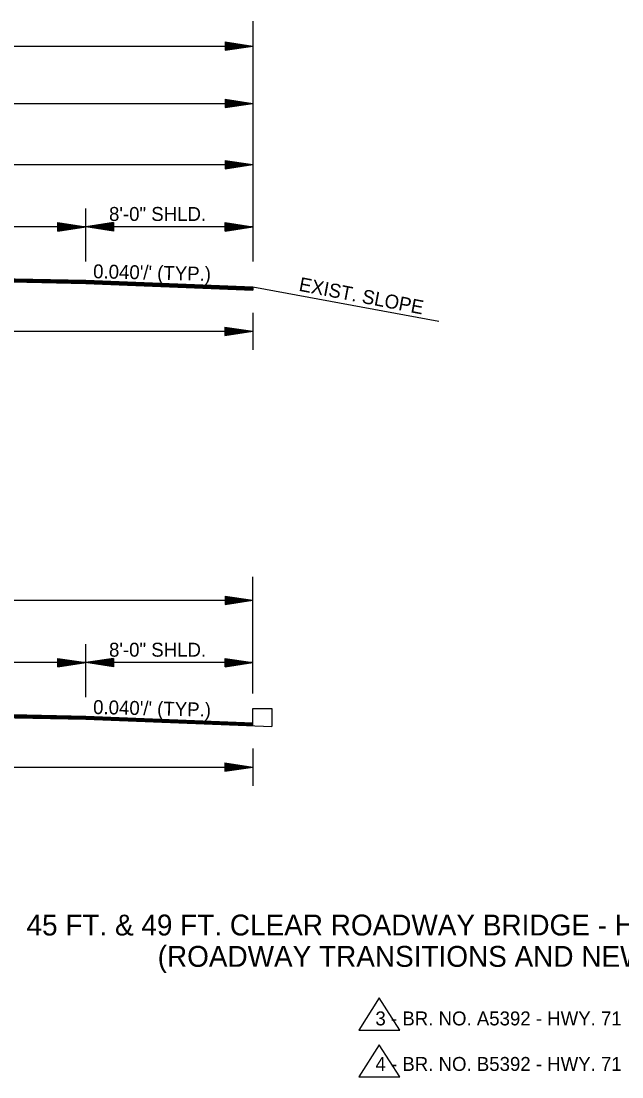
# Model space of a CAD drawing. Extents: x 542112 to 1930787, y -1968972 to 596640.
# Drawn here: x 544689 to 545013, y -1949605 to -1949036 of the extents above; entities that cross this region are included whole.
import ezdxf

# ---------------------------------------------------------------- set-up
doc = ezdxf.new("R2010")
doc.units = 0
doc.layers.add('R_Border', color=7, linetype='Continuous')
doc.layers.add('R_Draft', color=7, linetype='Continuous')

msp = doc.modelspace()

# ---------------------------------------------------------------- linework, layer by layer
at = {"layer": 'R_Border'}
for p, q in [((544813.78, -1949415.85), (544813.78, -1949406.44)), ((544813.78, -1949406.44), (544823.95, -1949406.44)), ((544823.95, -1949406.44), (544823.95, -1949416.25)), ((544881.83, -1949562.41), (544870.79, -1949579.71)), ((544892.87, -1949579.71), (544881.83, -1949562.41)), ((544870.79, -1949579.71), (544892.87, -1949579.71)), ((544881.83, -1949587.64), (544870.79, -1949604.94)), ((544892.87, -1949604.94), (544881.83, -1949587.64)), ((544870.79, -1949604.94), (544892.87, -1949604.94))]:
    msp.add_line(p, q, dxfattribs=at)
at = {"layer": 'R_Draft'}
for p, q in [((544813.78, -1949036.26), (544813.78, -1949165.71)), ((544798.78, -1949047.47), (544813.78, -1949049.72)), ((544798.78, -1949047.47), (544798.78, -1949051.97)), ((544798.78, -1949047.84), (544811.28, -1949049.72)), ((544798.78, -1949048.23), (544808.7, -1949049.72)), ((544798.78, -1949048.6), (544806.2, -1949049.72)), ((544798.78, -1949048.99), (544803.66, -1949049.72)), ((544798.78, -1949049.37), (544801.15, -1949049.72)), ((544351.98, -1949049.72), (544813.78, -1949049.72)), ((544798.78, -1949051.97), (544813.78, -1949049.72)), ((544798.78, -1949050.45), (544803.66, -1949049.72)), ((544798.78, -1949051.21), (544808.7, -1949049.72)), ((544798.78, -1949051.59), (544811.28, -1949049.72)), ((544798.78, -1949050.84), (544806.2, -1949049.72)), ((544798.78, -1949050.07), (544801.15, -1949049.72)), ((544351.98, -1949080.59), (544813.78, -1949080.59)), ((544798.78, -1949078.34), (544813.78, -1949080.59)), ((544798.78, -1949078.34), (544798.78, -1949082.84)), ((544798.78, -1949078.71), (544811.28, -1949080.59)), ((544798.78, -1949079.1), (544808.7, -1949080.59)), ((544798.78, -1949079.47), (544806.2, -1949080.59)), ((544798.78, -1949079.86), (544803.66, -1949080.59)), ((544798.78, -1949080.24), (544801.15, -1949080.59)), ((544798.78, -1949082.84), (544813.78, -1949080.59)), ((544798.78, -1949081.32), (544803.66, -1949080.59)), ((544798.78, -1949082.08), (544808.7, -1949080.59)), ((544798.78, -1949082.46), (544811.28, -1949080.59)), ((544798.78, -1949081.71), (544806.2, -1949080.59)), ((544798.78, -1949080.94), (544801.15, -1949080.59)), ((544798.78, -1949111.27), (544813.78, -1949113.52)), ((544798.78, -1949111.27), (544798.78, -1949115.77)), ((544798.78, -1949111.64), (544811.28, -1949113.52)), ((544351.98, -1949113.52), (544813.78, -1949113.52)), ((544798.78, -1949112.03), (544808.7, -1949113.52)), ((544798.78, -1949112.4), (544806.2, -1949113.52)), ((544798.78, -1949112.79), (544803.66, -1949113.52)), ((544798.78, -1949113.17), (544801.15, -1949113.52)), ((544798.78, -1949115.77), (544813.78, -1949113.52)), ((544798.78, -1949114.25), (544803.66, -1949113.52)), ((544798.78, -1949115.01), (544808.7, -1949113.52)), ((544798.78, -1949115.39), (544811.28, -1949113.52)), ((544798.78, -1949114.64), (544806.2, -1949113.52)), ((544798.78, -1949113.87), (544801.15, -1949113.52)), ((544723.78, -1949165.71), (544723.78, -1949137.16)), ((544708.78, -1949144.81), (544723.78, -1949147.06)), ((544708.78, -1949149.31), (544708.78, -1949144.81)), ((544708.78, -1949145.18), (544721.28, -1949147.06)), ((544708.78, -1949145.56), (544718.7, -1949147.06)), ((544708.78, -1949145.94), (544716.2, -1949147.06)), ((544738.78, -1949144.81), (544723.78, -1949147.06)), ((544738.78, -1949145.18), (544726.29, -1949147.06)), ((544738.78, -1949145.56), (544728.87, -1949147.06)), ((544738.78, -1949145.94), (544731.37, -1949147.06)), ((544738.78, -1949144.81), (544738.78, -1949149.31)), ((544798.78, -1949144.81), (544813.78, -1949147.06)), ((544798.78, -1949149.31), (544798.78, -1949144.81)), ((544798.78, -1949145.18), (544811.28, -1949147.06)), ((544798.78, -1949145.56), (544808.7, -1949147.06)), ((544798.78, -1949145.94), (544806.2, -1949147.06)), ((544723.78, -1949147.06), (544603.78, -1949147.06)), ((544708.78, -1949146.32), (544713.66, -1949147.06)), ((544708.78, -1949146.7), (544711.15, -1949147.06)), ((544708.78, -1949149.31), (544723.78, -1949147.06)), ((544708.78, -1949147.78), (544713.66, -1949147.06)), ((544708.78, -1949148.55), (544718.7, -1949147.06)), ((544708.78, -1949148.93), (544721.28, -1949147.06)), ((544708.78, -1949148.17), (544716.2, -1949147.06)), ((544708.78, -1949147.41), (544711.15, -1949147.06)), ((544813.78, -1949147.06), (544723.78, -1949147.06)), ((544738.78, -1949149.31), (544723.78, -1949147.06)), ((544738.78, -1949148.93), (544726.29, -1949147.06)), ((544738.78, -1949148.55), (544728.87, -1949147.06)), ((544738.78, -1949148.17), (544731.37, -1949147.06)), ((544738.78, -1949146.33), (544733.91, -1949147.06)), ((544738.78, -1949147.79), (544733.91, -1949147.06)), ((544738.78, -1949146.7), (544736.41, -1949147.06)), ((544738.78, -1949147.41), (544736.41, -1949147.06)), ((544798.78, -1949146.32), (544803.66, -1949147.06)), ((544798.78, -1949146.7), (544801.15, -1949147.06)), ((544798.78, -1949149.31), (544813.78, -1949147.06)), ((544798.78, -1949147.78), (544803.66, -1949147.06)), ((544798.78, -1949148.55), (544808.7, -1949147.06)), ((544798.78, -1949148.93), (544811.28, -1949147.06)), ((544798.78, -1949148.17), (544806.2, -1949147.06)), ((544798.78, -1949147.41), (544801.15, -1949147.06)), ((544603.77, -1949174.06), (544723.77, -1949176.46)), ((544603.77, -1949174.36), (544723.76, -1949176.76)), ((544603.78, -1949173.46), (544723.78, -1949175.86)), ((544603.78, -1949173.76), (544723.78, -1949176.16)), ((544603.75, -1949174.96), (544723.74, -1949177.36)), ((544603.75, -1949175.13), (544723.73, -1949177.53)), ((544603.76, -1949174.66), (544723.75, -1949177.06)), ((544723.73, -1949177.53), (544813.78, -1949181.13)), ((544723.74, -1949177.36), (544813.78, -1949180.96)), ((544723.75, -1949177.06), (544813.78, -1949180.66)), ((544723.76, -1949176.76), (544813.78, -1949180.36)), ((544723.77, -1949176.46), (544813.78, -1949180.06)), ((544723.78, -1949175.86), (544813.78, -1949179.46)), ((544723.78, -1949176.16), (544813.78, -1949179.76)), ((544813.78, -1949179.46), (544813.78, -1949181.13)), ((544813.78, -1949179.46), (544913.85, -1949197.84)), ((544813.78, -1949193.4), (544813.78, -1949213.4)), ((544798.76, -1949201.07), (544813.76, -1949203.32)), ((544798.76, -1949201.07), (544798.76, -1949205.57)), ((544798.76, -1949201.45), (544811.26, -1949203.32)), ((544798.76, -1949201.83), (544808.68, -1949203.32)), ((544798.76, -1949202.2), (544806.18, -1949203.32)), ((544798.76, -1949202.59), (544803.64, -1949203.32)), ((544798.76, -1949202.97), (544801.13, -1949203.32)), ((544351.98, -1949203.32), (544813.78, -1949203.32)), ((544798.76, -1949205.57), (544813.76, -1949203.32)), ((544798.76, -1949204.06), (544803.64, -1949203.32)), ((544798.76, -1949204.81), (544808.68, -1949203.32)), ((544798.76, -1949205.2), (544811.26, -1949203.32)), ((544798.76, -1949204.44), (544806.18, -1949203.32)), ((544798.76, -1949203.67), (544801.13, -1949203.32)), ((544813.78, -1949398.46), (544813.78, -1949335.59)), ((544351.98, -1949348.23), (544813.78, -1949348.23)), ((544798.78, -1949345.98), (544813.78, -1949348.23)), ((544798.78, -1949345.98), (544798.78, -1949350.48)), ((544798.78, -1949346.36), (544811.28, -1949348.23)), ((544798.78, -1949346.74), (544808.7, -1949348.23)), ((544798.78, -1949347.12), (544806.2, -1949348.23)), ((544798.78, -1949347.51), (544803.66, -1949348.23)), ((544798.78, -1949347.88), (544801.15, -1949348.23)), ((544798.78, -1949350.48), (544813.78, -1949348.23)), ((544798.78, -1949348.97), (544803.66, -1949348.23)), ((544798.78, -1949349.73), (544808.7, -1949348.23)), ((544798.78, -1949350.11), (544811.28, -1949348.23)), ((544798.78, -1949349.35), (544806.2, -1949348.23)), ((544798.78, -1949348.59), (544801.15, -1949348.23)), ((544723.78, -1949400.43), (544723.78, -1949371.88)), ((544723.78, -1949381.77), (544603.78, -1949381.77)), ((544708.78, -1949379.52), (544723.78, -1949381.77)), ((544708.78, -1949384.02), (544708.78, -1949379.52)), ((544708.78, -1949379.89), (544721.28, -1949381.77)), ((544708.78, -1949380.28), (544718.7, -1949381.77)), ((544708.78, -1949380.65), (544716.2, -1949381.77)), ((544708.78, -1949381.03), (544713.66, -1949381.77)), ((544708.78, -1949381.42), (544711.15, -1949381.77)), ((544708.78, -1949384.02), (544723.78, -1949381.77)), ((544708.78, -1949382.5), (544713.66, -1949381.77)), ((544708.78, -1949383.26), (544718.7, -1949381.77)), ((544708.78, -1949383.64), (544721.28, -1949381.77)), ((544708.78, -1949382.89), (544716.2, -1949381.77)), ((544708.78, -1949382.12), (544711.15, -1949381.77)), ((544738.78, -1949379.52), (544723.78, -1949381.77)), ((544813.78, -1949381.77), (544723.78, -1949381.77)), ((544738.78, -1949384.02), (544723.78, -1949381.77)), ((544738.78, -1949379.89), (544726.29, -1949381.77)), ((544738.78, -1949383.64), (544726.29, -1949381.77)), ((544738.78, -1949380.28), (544728.87, -1949381.77)), ((544738.78, -1949383.26), (544728.87, -1949381.77)), ((544738.78, -1949380.65), (544731.37, -1949381.77)), ((544738.78, -1949382.89), (544731.37, -1949381.77)), ((544738.78, -1949381.04), (544733.91, -1949381.77)), ((544738.78, -1949382.5), (544733.91, -1949381.77)), ((544738.78, -1949381.42), (544736.41, -1949381.77)), ((544738.78, -1949382.12), (544736.41, -1949381.77)), ((544738.78, -1949379.52), (544738.78, -1949384.02)), ((544798.78, -1949379.52), (544813.78, -1949381.77)), ((544798.78, -1949384.02), (544798.78, -1949379.52)), ((544798.78, -1949379.89), (544811.28, -1949381.77)), ((544798.78, -1949380.28), (544808.7, -1949381.77)), ((544798.78, -1949380.65), (544806.2, -1949381.77)), ((544798.78, -1949381.03), (544803.66, -1949381.77)), ((544798.78, -1949381.42), (544801.15, -1949381.77)), ((544798.78, -1949384.02), (544813.78, -1949381.77)), ((544798.78, -1949382.5), (544803.66, -1949381.77)), ((544798.78, -1949383.26), (544808.7, -1949381.77)), ((544798.78, -1949383.64), (544811.28, -1949381.77)), ((544798.78, -1949382.89), (544806.2, -1949381.77)), ((544798.78, -1949382.12), (544801.15, -1949381.77)), ((544603.75, -1949409.68), (544723.74, -1949412.08)), ((544603.75, -1949409.85), (544723.73, -1949412.25)), ((544603.76, -1949409.38), (544723.75, -1949411.78)), ((544603.77, -1949408.78), (544723.77, -1949411.18)), ((544603.77, -1949409.08), (544723.76, -1949411.48)), ((544603.78, -1949408.18), (544723.78, -1949410.58)), ((544603.78, -1949408.48), (544723.78, -1949410.88)), ((544723.73, -1949412.25), (544823.95, -1949416.25)), ((544723.74, -1949412.08), (544813.78, -1949415.68)), ((544723.75, -1949411.78), (544813.78, -1949415.38)), ((544723.76, -1949411.48), (544813.78, -1949415.08)), ((544723.77, -1949411.18), (544813.78, -1949414.78)), ((544723.78, -1949410.58), (544813.78, -1949414.18)), ((544723.78, -1949410.88), (544813.78, -1949414.48)), ((544813.78, -1949428.11), (544813.78, -1949448.11)), ((544798.76, -1949435.78), (544813.76, -1949438.03)), ((544798.76, -1949435.78), (544798.76, -1949440.28)), ((544798.76, -1949436.16), (544811.26, -1949438.03)), ((544351.98, -1949438.03), (544813.78, -1949438.03)), ((544798.76, -1949436.54), (544808.68, -1949438.03)), ((544798.76, -1949436.92), (544806.18, -1949438.03)), ((544798.76, -1949437.31), (544803.64, -1949438.03)), ((544798.76, -1949437.68), (544801.13, -1949438.03)), ((544798.76, -1949440.28), (544813.76, -1949438.03)), ((544798.76, -1949438.77), (544803.64, -1949438.03)), ((544798.76, -1949439.53), (544808.68, -1949438.03)), ((544798.76, -1949439.91), (544811.26, -1949438.03)), ((544798.76, -1949439.15), (544806.18, -1949438.03)), ((544798.76, -1949438.39), (544801.13, -1949438.03))]:
    msp.add_line(p, q, dxfattribs=at)

# ---------------------------------------------------------------- texts
for s, height, p in [('8\'-0" SHLD.', 7.5, (544736.3, -1949143.88)), ('8\'-0" SHLD.', 7.5, (544736.3, -1949378.6)), ('45 FT. & 49 FT. CLEAR ROADWAY BRIDGE - HYDRODEMOLITION', 11.25, (544691.86, -1949528.77)), ('(ROADWAY TRANSITIONS AND NEW GUARDRAIL)', 11.25, (544762.5, -1949545.65)), ('3 - BR. NO. A5392 - HWY. 71', 7.5, (544879.79, -1949577.2)), ('4 - BR. NO. B5392 - HWY. 71', 7.5, (544879.79, -1949601.72))]:
    msp.add_text(s, height=height, dxfattribs=at).set_placement(p)
for s, rotation, p in [("0.040'/' (TYP.)", 358.6816, (544727.67, -1949174.74)), ('EXIST. SLOPE', 349.1171, (544838.16, -1949181.46)), ("0.040'/' (TYP.)", 358.6816, (544727.67, -1949409.45))]:
    msp.add_text(s, height=7.5, rotation=rotation, dxfattribs=at).set_placement(p)

doc.saveas('drawing.dxf')
